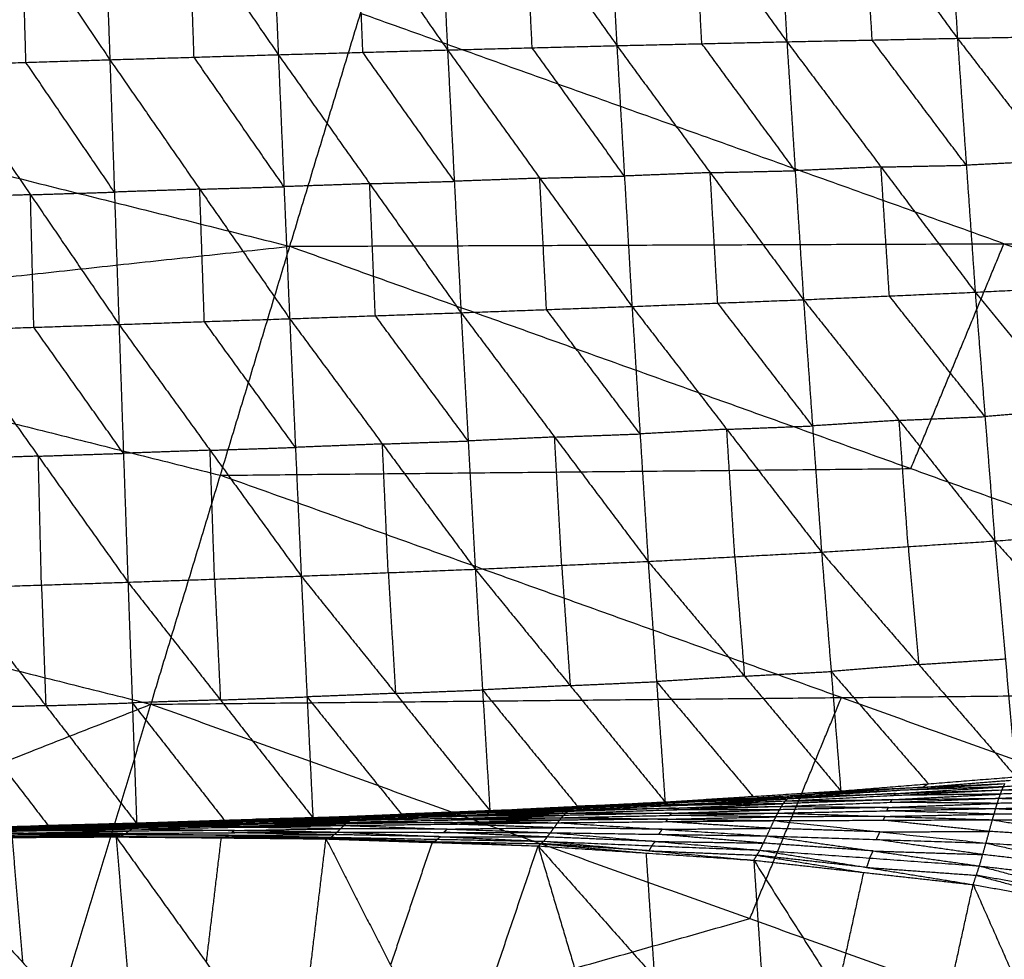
# Model space of a CAD drawing. Header units: millimetres. Extents: x -106 to 110, y -96 to 120.
# Tile 871 of 1020: x 26.15 to 32.75, y 93.37 to 99.66. Entities that reach past the tile are written whole.
import ezdxf

# ---------------------------------------------------------------- set-up
doc = ezdxf.new("R2010")
doc.units = ezdxf.units.MM
doc.header["$MEASUREMENT"] = 0
doc.layers.add('Default', color=7, linetype='Continuous', true_color=0x000000)

msp = doc.modelspace()

# ---------------------------------------------------------------- linework, layer by layer
at = {"layer": 'Default'}
for points in [[(27.9632, 98.1408, 7.9444), (28.4364, 99.7007, 8.5305), (28.9096, 101.2606, 9.1165)], [(28.9096, 101.2606, 9.1165), (33.2211, 99.7179, 9.1165), (37.5326, 98.1752, 9.1165)], [(28.9342, 101.2092, 3.0978), (28.977, 100.3326, 2.9855), (29.0198, 99.4559, 2.8732)], [(28.9342, 101.2092, 3.0978), (29.5442, 100.347, 3.0673), (30.1543, 99.4848, 3.0368)], [(30.0605, 101.2237, 3.2624), (30.1074, 100.3542, 3.1496), (30.1543, 99.4848, 3.0368)], [(30.0605, 101.2237, 3.2624), (30.677, 100.3673, 3.2414), (31.2935, 99.5108, 3.2204)], [(31.1928, 101.2294, 3.4467), (31.2431, 100.3701, 3.3335), (31.2935, 99.5108, 3.2204)], [(31.1928, 101.2294, 3.4467), (31.8145, 100.3817, 3.4362), (32.4362, 99.534, 3.4257)], [(32.3307, 101.2248, 3.6526), (32.3835, 100.3794, 3.5391), (32.4362, 99.534, 3.4257)], [(32.3307, 101.2248, 3.6526), (32.9558, 100.3901, 3.6533), (33.5808, 99.5554, 3.654)], [(26.6956, 101.16, 2.8186), (26.7265, 100.2752, 2.7068), (26.7574, 99.3904, 2.5951)], [(26.6956, 101.16, 2.8186), (27.2908, 100.2921, 2.7726), (27.886, 99.4242, 2.7267)], [(27.8121, 101.1874, 2.9508), (27.8491, 100.3058, 2.8387), (27.886, 99.4242, 2.7267)], [(27.8121, 101.1874, 2.9508), (28.416, 100.3216, 2.912), (29.0198, 99.4559, 2.8732)], [(25.5839, 101.1287, 2.6985), (26.1707, 100.2596, 2.6468), (26.7574, 99.3904, 2.5951)], [(29.587, 99.4704, 2.955), (29.5656, 99.9087, 3.0112), (29.5442, 100.347, 3.0673)], [(30.7239, 99.4978, 3.1286), (30.7004, 99.9325, 3.185), (30.677, 100.3673, 3.2414)], [(31.8649, 99.5224, 3.323), (31.8397, 99.9521, 3.3796), (31.8145, 100.3817, 3.4362)], [(19.3897, 100.2883, 7.9444), (23.6765, 99.2146, 7.9444), (27.9632, 98.1408, 7.9444)], [(27.3217, 99.4073, 2.6609), (27.3063, 99.8497, 2.7167), (27.2908, 100.2921, 2.7726)], [(28.4529, 99.44, 2.7999), (28.4344, 99.8808, 2.8559), (28.416, 100.3216, 2.912)], [(26.195, 99.3726, 2.5353), (26.1828, 99.8161, 2.5911), (26.1707, 100.2596, 2.6468)], [(32.7479, 98.158, 8.5305), (30.5922, 98.9293, 8.5305), (28.4364, 99.7007, 8.5305)], [(32.4362, 99.534, 3.4257), (33.0085, 99.5447, 3.5399), (33.5808, 99.5554, 3.654)], [(29.0198, 99.4559, 2.8732), (29.587, 99.4704, 2.955), (30.1543, 99.4848, 3.0368)], [(30.1543, 99.4848, 3.0368), (30.7239, 99.4978, 3.1286), (31.2935, 99.5108, 3.2204)], [(30.1543, 99.4848, 3.0368), (30.205, 98.6113, 3.0797), (30.2557, 97.7379, 3.1226)], [(30.1543, 99.4848, 3.0368), (30.7796, 98.634, 3.1688), (31.4049, 97.7831, 3.3008)], [(31.3492, 98.647, 3.2606), (31.0365, 99.0724, 3.1946), (30.7239, 99.4978, 3.1286)], [(31.2935, 99.5108, 3.2204), (31.8649, 99.5224, 3.323), (32.4362, 99.534, 3.4257)], [(31.2935, 99.5108, 3.2204), (31.3492, 98.647, 3.2606), (31.4049, 97.7831, 3.3008)], [(31.2935, 99.5108, 3.2204), (31.9244, 98.6721, 3.3598), (32.5552, 97.8333, 3.4993)], [(32.4957, 98.6837, 3.4625), (32.1803, 99.1031, 3.3928), (31.8649, 99.5224, 3.323)], [(32.4362, 99.534, 3.4257), (32.4957, 98.6837, 3.4625), (32.5552, 97.8333, 3.4993)], [(32.4362, 99.534, 3.4257), (33.0704, 98.7127, 3.5728), (33.7046, 97.8913, 3.7198)], [(26.7574, 99.3904, 2.5951), (27.3217, 99.4073, 2.6609), (27.886, 99.4242, 2.7267)], [(27.886, 99.4242, 2.7267), (28.4529, 99.44, 2.7999), (29.0198, 99.4559, 2.8732)], [(27.886, 99.4242, 2.7267), (27.924, 98.54, 2.7729), (27.962, 97.6558, 2.8191)], [(27.886, 99.4242, 2.7267), (28.4982, 98.5601, 2.8448), (29.1104, 97.6959, 2.963)], [(29.0651, 98.5759, 2.9181), (28.759, 99.008, 2.859), (28.4529, 99.44, 2.7999)], [(29.0198, 99.4559, 2.8732), (29.0651, 98.5759, 2.9181), (29.1104, 97.6959, 2.963)], [(29.0198, 99.4559, 2.8732), (29.6377, 98.5969, 2.9979), (30.2557, 97.7379, 3.1226)], [(30.205, 98.6113, 3.0797), (29.896, 99.0408, 3.0174), (29.587, 99.4704, 2.955)], [(25.6326, 99.3549, 2.4756), (26.195, 99.3726, 2.5353), (26.7574, 99.3904, 2.5951)], [(25.6326, 99.3549, 2.4756), (26.2256, 98.4861, 2.5825), (26.8185, 97.6173, 2.6893)], [(26.788, 98.5038, 2.6422), (26.4915, 98.9382, 2.5888), (26.195, 99.3726, 2.5353)], [(26.7574, 99.3904, 2.5951), (26.788, 98.5038, 2.6422), (26.8185, 97.6173, 2.6893)], [(26.7574, 99.3904, 2.5951), (27.3597, 98.5231, 2.7071), (27.962, 97.6558, 2.8191)], [(27.924, 98.54, 2.7729), (27.6229, 98.9737, 2.7169), (27.3217, 99.4073, 2.6609)], [(33.0704, 98.7127, 3.5728), (32.7831, 98.6982, 3.5176), (32.4957, 98.6837, 3.4625)], [(30.7796, 98.634, 3.1688), (30.4923, 98.6227, 3.1243), (30.205, 98.6113, 3.0797)], [(30.7796, 98.634, 3.1688), (31.0644, 98.6405, 3.2147), (31.3492, 98.647, 3.2606)], [(30.8303, 97.7605, 3.2117), (30.8049, 98.1972, 3.1902), (30.7796, 98.634, 3.1688)], [(31.9244, 98.6721, 3.3598), (31.6368, 98.6595, 3.3102), (31.3492, 98.647, 3.2606)], [(31.9244, 98.6721, 3.3598), (32.2101, 98.6779, 3.4112), (32.4957, 98.6837, 3.4625)], [(31.9801, 97.8082, 3.4), (31.9522, 98.2402, 3.3799), (31.9244, 98.6721, 3.3598)], [(28.4982, 98.5601, 2.8448), (28.2111, 98.55, 2.8089), (27.924, 98.54, 2.7729)], [(28.4982, 98.5601, 2.8448), (28.7817, 98.568, 2.8815), (29.0651, 98.5759, 2.9181)], [(28.5362, 97.6759, 2.8911), (28.5172, 98.118, 2.868), (28.4982, 98.5601, 2.8448)], [(29.6377, 98.5969, 2.9979), (29.3514, 98.5864, 2.958), (29.0651, 98.5759, 2.9181)], [(29.6377, 98.5969, 2.9979), (29.9214, 98.6041, 3.0388), (30.205, 98.6113, 3.0797)], [(29.6831, 97.7169, 3.0428), (29.6604, 98.1569, 3.0203), (29.6377, 98.5969, 2.9979)], [(26.2256, 98.4861, 2.5825), (26.5068, 98.495, 2.6123), (26.788, 98.5038, 2.6422)], [(27.3597, 98.5231, 2.7071), (27.0739, 98.5135, 2.6747), (26.788, 98.5038, 2.6422)], [(27.3597, 98.5231, 2.7071), (27.6419, 98.5316, 2.74), (27.924, 98.54, 2.7729)], [(27.3903, 97.6366, 2.7542), (27.375, 98.0798, 2.7307), (27.3597, 98.5231, 2.7071)], [(26.2256, 98.4861, 2.5825), (25.9404, 98.4765, 2.5529), (25.6552, 98.467, 2.5233)], [(26.2482, 97.5982, 2.6302), (26.2369, 98.0421, 2.6063), (26.2256, 98.4861, 2.5825)], [(27.9632, 98.1408, 7.9444), (32.7479, 98.158, 8.5305), (37.5326, 98.1752, 9.1165)], [(18.7644, 97.1447, 6.9532), (23.3638, 97.6427, 7.4488), (27.9632, 98.1408, 7.9444)], [(27.0328, 95.0736, 6.9532), (27.498, 96.6072, 7.4488), (27.9632, 98.1408, 7.9444)], [(27.9632, 98.1408, 7.9444), (32.1241, 96.652, 7.9444), (36.285, 95.1632, 7.9444)], [(32.1241, 96.652, 7.9444), (32.436, 97.405, 8.2375), (32.7479, 98.158, 8.5305)], [(32.7479, 98.158, 8.5305), (34.8284, 97.4136, 8.5305), (36.9088, 96.6692, 8.5305)], [(31.4049, 97.7831, 3.3008), (31.9801, 97.8082, 3.4), (32.5552, 97.8333, 3.4993)], [(32.5552, 97.8333, 3.4993), (33.1299, 97.8623, 3.6096), (33.7046, 97.8913, 3.7198)], [(32.5552, 97.8333, 3.4993), (32.6208, 97.0002, 3.6861), (32.6864, 96.1671, 3.8729)], [(32.5552, 97.8333, 3.4993), (33.1994, 97.0462, 3.7879), (33.8435, 96.2591, 4.0764)], [(30.2557, 97.7379, 3.1226), (30.8303, 97.7605, 3.2117), (31.4049, 97.7831, 3.3008)], [(31.4049, 97.7831, 3.3008), (31.4653, 96.9377, 3.4947), (31.5258, 96.0923, 3.6886)], [(31.4049, 97.7831, 3.3008), (32.0457, 96.9751, 3.5868), (32.6864, 96.1671, 3.8729)], [(32.6208, 97.0002, 3.6861), (32.3004, 97.4042, 3.5431), (31.9801, 97.8082, 3.4)], [(29.1104, 97.6959, 2.963), (29.6831, 97.7169, 3.0428), (30.2557, 97.7379, 3.1226)], [(30.3098, 96.8841, 3.3223), (29.9964, 97.3005, 3.1825), (29.6831, 97.7169, 3.0428)], [(30.2557, 97.7379, 3.1226), (30.3098, 96.8841, 3.3223), (30.3638, 96.0303, 3.5219)], [(30.2557, 97.7379, 3.1226), (30.8907, 96.9151, 3.4056), (31.5258, 96.0923, 3.6886)], [(31.4653, 96.9377, 3.4947), (31.1478, 97.3491, 3.3532), (30.8303, 97.7605, 3.2117)], [(23.3638, 97.6427, 7.4488), (25.4309, 97.1249, 7.4488), (27.498, 96.6072, 7.4488)], [(26.8185, 97.6173, 2.6893), (27.3903, 97.6366, 2.7542), (27.962, 97.6558, 2.8191)], [(28.0008, 96.7939, 3.0262), (27.6955, 97.2152, 2.8902), (27.3903, 97.6366, 2.7542)], [(27.962, 97.6558, 2.8191), (28.5362, 97.6759, 2.8911), (29.1104, 97.6959, 2.963)], [(27.962, 97.6558, 2.8191), (28.0008, 96.7939, 3.0262), (28.0396, 95.932, 3.2334)], [(27.962, 97.6558, 2.8191), (28.5837, 96.8168, 3.0951), (29.2054, 95.9779, 3.3712)], [(29.1579, 96.8369, 3.1671), (28.8471, 97.2564, 3.0291), (28.5362, 97.6759, 2.8911)], [(29.1104, 97.6959, 2.963), (29.1579, 96.8369, 3.1671), (29.2054, 95.9779, 3.3712)], [(29.1104, 97.6959, 2.963), (29.7371, 96.8631, 3.2425), (30.3638, 96.0303, 3.5219)], [(25.6779, 97.5791, 2.571), (26.2482, 97.5982, 2.6302), (26.8185, 97.6173, 2.6893)], [(25.6779, 97.5791, 2.571), (26.2782, 96.7351, 2.8395), (26.8786, 95.8911, 3.1079)], [(26.8486, 96.7542, 2.8986), (26.5484, 97.1762, 2.7644), (26.2482, 97.5982, 2.6302)], [(26.8185, 97.6173, 2.6893), (26.8486, 96.7542, 2.8986), (26.8786, 95.8911, 3.1079)], [(26.8185, 97.6173, 2.6893), (27.4291, 96.7746, 2.9614), (28.0396, 95.932, 3.2334)], [(18.7644, 97.1447, 6.9532), (22.8986, 96.1091, 6.9532), (27.0328, 95.0736, 6.9532)], [(33.1994, 97.0462, 3.7879), (32.9101, 97.0232, 3.737), (32.6208, 97.0002, 3.6861)], [(32.0457, 96.9751, 3.5868), (31.7555, 96.9564, 3.5408), (31.4653, 96.9377, 3.4947)], [(32.0457, 96.9751, 3.5868), (32.3332, 96.9876, 3.6365), (32.6208, 97.0002, 3.6861)], [(32.1061, 96.1297, 3.7808), (32.0759, 96.5524, 3.6838), (32.0457, 96.9751, 3.5868)], [(30.8907, 96.9151, 3.4056), (30.6002, 96.8996, 3.3639), (30.3098, 96.8841, 3.3223)], [(30.8907, 96.9151, 3.4056), (31.178, 96.9264, 3.4502), (31.4653, 96.9377, 3.4947)], [(30.9448, 96.0613, 3.6053), (30.9178, 96.4882, 3.5054), (30.8907, 96.9151, 3.4056)], [(29.7371, 96.8631, 3.2425), (29.4475, 96.85, 3.2048), (29.1579, 96.8369, 3.1671)], [(29.7371, 96.8631, 3.2425), (30.0234, 96.8736, 3.2824), (30.3098, 96.8841, 3.3223)], [(29.7846, 96.0041, 3.4465), (29.7609, 96.4336, 3.3445), (29.7371, 96.8631, 3.2425)], [(27.4291, 96.7746, 2.9614), (27.7149, 96.7843, 2.9938), (28.0008, 96.7939, 3.0262)], [(28.5837, 96.8168, 3.0951), (28.2923, 96.8054, 3.0607), (28.0008, 96.7939, 3.0262)], [(28.5837, 96.8168, 3.0951), (28.8708, 96.8269, 3.1311), (29.1579, 96.8369, 3.1671)], [(28.6225, 95.9549, 3.3023), (28.6031, 96.3859, 3.1987), (28.5837, 96.8168, 3.0951)], [(26.2782, 96.7351, 2.8395), (25.9885, 96.7256, 2.8106), (25.6988, 96.716, 2.7818)], [(26.2782, 96.7351, 2.8395), (26.5634, 96.7447, 2.8691), (26.8486, 96.7542, 2.8986)], [(26.2992, 95.872, 3.0503), (26.2887, 96.3036, 2.9449), (26.2782, 96.7351, 2.8395)], [(27.4291, 96.7746, 2.9614), (27.1388, 96.7644, 2.93), (26.8486, 96.7542, 2.8986)], [(27.4591, 95.9115, 3.1706), (27.4441, 96.3431, 3.066), (27.4291, 96.7746, 2.9614)], [(27.498, 96.6072, 7.4488), (29.8111, 96.6296, 7.6966), (32.1241, 96.652, 7.9444)], [(31.6589, 95.1184, 7.4488), (29.5785, 95.8628, 7.4488), (27.498, 96.6072, 7.4488)], [(32.6864, 96.1671, 3.8729), (33.265, 96.2131, 3.9747), (33.8435, 96.2591, 4.0764)], [(31.5258, 96.0923, 3.6886), (32.1061, 96.1297, 3.7808), (32.6864, 96.1671, 3.8729)], [(32.1061, 96.1297, 3.7808), (32.1415, 95.7348, 3.9493), (32.1768, 95.34, 4.1179)], [(32.6864, 96.1671, 3.8729), (32.7572, 95.3773, 4.21), (32.8279, 94.5876, 4.5471)], [(32.6864, 96.1671, 3.8729), (33.341, 95.4378, 4.2979), (33.9956, 94.7085, 4.7229)], [(30.3638, 96.0303, 3.5219), (30.9448, 96.0613, 3.6053), (31.5258, 96.0923, 3.6886)], [(30.9448, 96.0613, 3.6053), (30.977, 95.6616, 3.7797), (31.0091, 95.2618, 3.9542)], [(31.5258, 96.0923, 3.6886), (31.5901, 95.2928, 4.0376), (31.6545, 94.4933, 4.3865)], [(31.5258, 96.0923, 3.6886), (32.1768, 95.34, 4.1179), (32.8279, 94.5876, 4.5471)], [(29.2054, 95.9779, 3.3712), (29.7846, 96.0041, 3.4465), (30.3638, 96.0303, 3.5219)], [(29.7846, 96.0041, 3.4465), (29.8129, 95.6014, 3.6258), (29.8413, 95.1987, 3.8051)], [(30.3638, 96.0303, 3.5219), (30.4205, 95.2249, 3.8805), (30.4772, 94.4195, 4.239)], [(30.3638, 96.0303, 3.5219), (31.0091, 95.2618, 3.9542), (31.6545, 94.4933, 4.3865)], [(26.8786, 95.8911, 3.1079), (27.4591, 95.9115, 3.1706), (28.0396, 95.932, 3.2334)], [(28.0396, 95.932, 3.2334), (28.6225, 95.9549, 3.3023), (29.2054, 95.9779, 3.3712)], [(28.0396, 95.932, 3.2334), (28.0786, 95.1229, 3.6052), (28.1177, 94.3139, 3.977)], [(28.0396, 95.932, 3.2334), (28.6715, 95.1465, 3.6685), (29.3033, 94.3611, 4.1036)], [(28.6225, 95.9549, 3.3023), (28.647, 95.5507, 3.4854), (28.6715, 95.1465, 3.6685)], [(29.2054, 95.9779, 3.3712), (29.2544, 95.1695, 3.7374), (29.3033, 94.3611, 4.1036)], [(29.2054, 95.9779, 3.3712), (29.8413, 95.1987, 3.8051), (30.4772, 94.4195, 4.239)], [(25.7198, 95.8529, 2.9926), (26.2992, 95.872, 3.0503), (26.8786, 95.8911, 3.1079)], [(25.7198, 95.8529, 2.9926), (26.3283, 95.0639, 3.4263), (26.9369, 94.2749, 3.8601)], [(26.2992, 95.872, 3.0503), (26.3138, 95.4679, 3.2383), (26.3283, 95.0639, 3.4263)], [(26.8786, 95.8911, 3.1079), (26.9078, 95.083, 3.484), (26.9369, 94.2749, 3.8601)], [(26.8786, 95.8911, 3.1079), (27.4981, 95.1025, 3.5425), (28.1177, 94.3139, 3.977)], [(27.4591, 95.9115, 3.1706), (27.4786, 95.507, 3.3566), (27.4981, 95.1025, 3.5425)], [(32.1768, 95.34, 4.1179), (31.8835, 95.3164, 4.0777), (31.5901, 95.2928, 4.0376)], [(32.1768, 95.34, 4.1179), (32.467, 95.3587, 4.1639), (32.7572, 95.3773, 4.21)], [(31.0091, 95.2618, 3.9542), (30.7148, 95.2434, 3.9173), (30.4205, 95.2249, 3.8805)], [(31.0091, 95.2618, 3.9542), (31.2996, 95.2773, 3.9959), (31.5901, 95.2928, 4.0376)], [(31.5901, 95.2928, 4.0376), (31.9157, 94.9166, 4.2522), (32.2412, 94.5405, 4.4668)], [(29.8413, 95.1987, 3.8051), (29.5478, 95.1841, 3.7712), (29.2544, 95.1695, 3.7374)], [(29.8413, 95.1987, 3.8051), (30.1309, 95.2118, 3.8428), (30.4205, 95.2249, 3.8805)], [(30.4205, 95.2249, 3.8805), (30.7432, 94.8406, 4.0966), (31.0658, 94.4564, 4.3128)], [(27.0328, 95.0736, 6.9532), (31.6589, 95.1184, 7.4488), (36.285, 95.1632, 7.9444)], [(28.6715, 95.1465, 3.6685), (28.375, 95.1347, 3.6368), (28.0786, 95.1229, 3.6052)], [(28.6715, 95.1465, 3.6685), (28.9629, 95.158, 3.7029), (29.2544, 95.1695, 3.7374)], [(29.2544, 95.1695, 3.7374), (29.5723, 94.7799, 3.9543), (29.8903, 94.3903, 4.1713)], [(17.616, 91.3712, 5.5886), (22.3244, 93.2224, 6.2709), (27.0328, 95.0736, 6.9532)], [(25.324, 89.4404, 5.5886), (26.1784, 92.257, 6.2709), (27.0328, 95.0736, 6.9532)], [(26.3283, 95.0639, 3.4263), (26.0336, 95.0553, 3.399), (25.7388, 95.0466, 3.3717)], [(26.3283, 95.0639, 3.4263), (26.6181, 95.0734, 3.4552), (26.9078, 95.083, 3.484)], [(27.4981, 95.1025, 3.5425), (27.203, 95.0927, 3.5132), (26.9078, 95.083, 3.484)], [(26.9078, 95.083, 3.484), (27.2175, 94.6887, 3.7013), (27.5273, 94.2944, 3.9186)], [(27.0328, 95.0736, 6.9532), (31.0456, 93.6378, 6.9532), (35.0584, 92.202, 6.9532)], [(27.4981, 95.1025, 3.5425), (27.7884, 95.1127, 3.5738), (28.0786, 95.1229, 3.6052)], [(28.0786, 95.1229, 3.6052), (28.3946, 94.7302, 3.8228), (28.7105, 94.3375, 4.0403)], [(31.0456, 93.6378, 6.9532), (31.3522, 94.3781, 7.201), (31.6589, 95.1184, 7.4488)], [(31.6589, 95.1184, 7.4488), (33.6653, 94.4005, 7.4488), (35.6717, 93.6826, 7.4488)], [(25.7388, 95.0466, 3.3717), (26.0431, 94.6521, 3.5886), (26.3474, 94.2576, 3.8055)], [(31.308, 94.4511, 4.2486), (32.031, 94.4964, 4.3117), (32.7541, 94.5418, 4.3748)], [(31.6545, 94.4933, 4.3865), (32.2412, 94.5405, 4.4668), (32.8279, 94.5876, 4.5471)], [(31.6545, 94.4933, 4.3865), (32.2043, 94.5175, 4.3807), (32.7541, 94.5418, 4.3748)], [(32.2043, 94.5175, 4.3807), (32.4976, 94.5411, 4.4208), (32.791, 94.5647, 4.461)], [(32.2412, 94.5405, 4.4668), (32.2227, 94.529, 4.4237), (32.2043, 94.5175, 4.3807)], [(32.7344, 94.4998, 4.2999), (33.4656, 94.5454, 4.3452), (34.1967, 94.591, 4.3905)], [(32.7344, 94.4998, 4.2999), (32.7442, 94.5208, 4.3373), (32.7541, 94.5418, 4.3748)], [(33.4754, 94.5664, 4.3826), (33.1098, 94.5436, 4.36), (32.7442, 94.5208, 4.3373)], [(30.4772, 94.4195, 4.239), (31.0658, 94.4564, 4.3128), (31.6545, 94.4933, 4.3865)], [(30.8926, 94.4353, 4.2438), (31.1869, 94.4537, 4.2807), (31.4812, 94.4722, 4.3176)], [(31.2826, 94.4257, 4.1995), (32.0085, 94.4628, 4.2497), (32.7344, 94.4998, 4.2999)], [(32.0212, 94.4754, 4.2742), (31.6583, 94.4569, 4.2491), (31.2953, 94.4384, 4.224)], [(31.308, 94.4511, 4.2486), (32.0212, 94.4754, 4.2742), (32.7344, 94.4998, 4.2999)], [(31.308, 94.4511, 4.2486), (31.4812, 94.4722, 4.3176), (31.6545, 94.4933, 4.3865)], [(32.2043, 94.5175, 4.3807), (31.8427, 94.4949, 4.3491), (31.4812, 94.4722, 4.3176)], [(31.4812, 94.4722, 4.3176), (31.7561, 94.4843, 4.3146), (32.031, 94.4964, 4.3117)], [(31.9983, 94.4348, 4.2192), (32.3613, 94.4533, 4.2443), (32.7243, 94.4718, 4.2694)], [(32.0085, 94.4628, 4.2497), (32.0149, 94.4691, 4.262), (32.0212, 94.4754, 4.2742)], [(32.7243, 94.4718, 4.2694), (32.3664, 94.4673, 4.2595), (32.0085, 94.4628, 4.2497)], [(32.0212, 94.4754, 4.2742), (32.3827, 94.4981, 4.3058), (32.7442, 94.5208, 4.3373)], [(32.7442, 94.5208, 4.3373), (32.3876, 94.5086, 4.3245), (32.031, 94.4964, 4.3117)], [(32.7141, 94.4438, 4.2388), (33.4504, 94.4743, 4.2706), (34.1866, 94.5048, 4.3024)], [(32.7141, 94.4438, 4.2388), (32.7243, 94.4718, 4.2694), (32.7344, 94.4998, 4.2999)], [(33.4605, 94.5023, 4.3012), (33.0924, 94.4871, 4.2853), (32.7243, 94.4718, 4.2694)], [(32.7344, 94.4998, 4.2999), (33.4605, 94.5023, 4.3012), (34.1866, 94.5048, 4.3024)], [(29.3033, 94.3611, 4.1036), (29.8903, 94.3903, 4.1713), (30.4772, 94.4195, 4.239)], [(29.8377, 94.3662, 4.0888), (30.5601, 94.396, 4.1441), (31.2826, 94.4257, 4.1995)], [(30.5741, 94.4032, 4.1597), (30.2129, 94.3883, 4.1321), (29.8517, 94.3734, 4.1044)], [(29.8657, 94.3807, 4.12), (30.5869, 94.4159, 4.1843), (31.308, 94.4511, 4.2486)], [(29.8657, 94.3807, 4.12), (30.5741, 94.4032, 4.1597), (31.2826, 94.4257, 4.1995)], [(29.8657, 94.3807, 4.12), (30.1715, 94.4001, 4.1795), (30.4772, 94.4195, 4.239)], [(30.8926, 94.4353, 4.2438), (30.532, 94.4177, 4.2117), (30.1715, 94.4001, 4.1795)], [(30.1715, 94.4001, 4.1795), (30.3792, 94.408, 4.1819), (30.5869, 94.4159, 4.1843)], [(30.4772, 94.4195, 4.239), (30.8926, 94.4353, 4.2438), (31.308, 94.4511, 4.2486)], [(30.5475, 94.378, 4.1236), (30.9088, 94.3929, 4.1512), (31.27, 94.4078, 4.1789)], [(31.27, 94.4078, 4.1789), (30.9151, 94.4019, 4.1615), (30.5601, 94.396, 4.1441)], [(30.5601, 94.396, 4.1441), (30.5671, 94.3996, 4.1519), (30.5741, 94.4032, 4.1597)], [(30.5741, 94.4032, 4.1597), (30.9347, 94.4208, 4.1919), (31.2953, 94.4384, 4.224)], [(31.2953, 94.4384, 4.224), (30.9411, 94.4271, 4.2042), (30.5869, 94.4159, 4.1843)], [(31.0658, 94.4564, 4.3128), (30.9792, 94.4458, 4.2783), (30.8926, 94.4353, 4.2438)], [(31.2574, 94.3898, 4.1584), (31.9857, 94.4168, 4.1986), (32.7141, 94.4438, 4.2388)], [(31.2574, 94.3898, 4.1584), (31.27, 94.4078, 4.1789), (31.2826, 94.4257, 4.1995)], [(31.9983, 94.4348, 4.2192), (31.6342, 94.4213, 4.199), (31.27, 94.4078, 4.1789)], [(31.2826, 94.4257, 4.1995), (31.2953, 94.4384, 4.224), (31.308, 94.4511, 4.2486)], [(31.2826, 94.4257, 4.1995), (31.9983, 94.4348, 4.2192), (32.7141, 94.4438, 4.2388)], [(31.975, 94.3827, 4.177), (32.3392, 94.3962, 4.1971), (32.7034, 94.4096, 4.2172)], [(31.9857, 94.4168, 4.1986), (31.992, 94.4258, 4.2089), (31.9983, 94.4348, 4.2192)], [(32.7034, 94.4096, 4.2172), (32.3446, 94.4132, 4.2079), (31.9857, 94.4168, 4.1986)], [(32.6927, 94.3755, 4.1956), (32.7034, 94.4096, 4.2172), (32.7141, 94.4438, 4.2388)], [(32.6927, 94.3755, 4.1956), (33.4332, 94.389, 4.2176), (34.1736, 94.4025, 4.2396)], [(33.4439, 94.4231, 4.2392), (33.0736, 94.4164, 4.2282), (32.7034, 94.4096, 4.2172)], [(32.7141, 94.4438, 4.2388), (33.4439, 94.4231, 4.2392), (34.1736, 94.4025, 4.2396)], [(28.1177, 94.3139, 3.977), (28.7105, 94.3375, 4.0403), (29.3033, 94.3611, 4.1036)], [(28.2733, 94.3195, 3.9833), (28.5697, 94.3313, 4.015), (28.8661, 94.3431, 4.0466)], [(28.3755, 94.3035, 3.9516), (29.093, 94.3236, 4.0066), (29.8106, 94.3437, 4.0615)], [(28.4017, 94.3173, 3.9698), (29.1197, 94.3418, 4.0293), (29.8377, 94.3662, 4.0888)], [(28.4017, 94.3173, 3.9698), (29.1061, 94.3305, 4.0157), (29.8106, 94.3437, 4.0615)], [(29.1333, 94.3456, 4.0392), (28.7743, 94.3334, 4.0095), (28.4153, 94.3212, 3.9797)], [(28.429, 94.3251, 3.9896), (29.1473, 94.3529, 4.0548), (29.8657, 94.3807, 4.12)], [(28.429, 94.3251, 3.9896), (29.1333, 94.3456, 4.0392), (29.8377, 94.3662, 4.0888)], [(28.429, 94.3251, 3.9896), (28.8661, 94.3431, 4.0466), (29.3033, 94.3611, 4.1036)], [(28.8661, 94.3431, 4.0466), (28.7883, 94.3403, 4.0434), (28.7105, 94.3375, 4.0403)], [(29.5845, 94.3709, 4.1118), (29.2253, 94.357, 4.0792), (28.8661, 94.3431, 4.0466)], [(28.8661, 94.3431, 4.0466), (29.0067, 94.348, 4.0507), (29.1473, 94.3529, 4.0548)], [(29.1061, 94.3305, 4.0157), (29.4651, 94.3427, 4.0454), (29.8241, 94.3549, 4.0751)], [(29.8241, 94.3549, 4.0751), (29.4719, 94.3483, 4.0522), (29.1197, 94.3418, 4.0293)], [(29.1197, 94.3418, 4.0293), (29.1265, 94.3437, 4.0342), (29.1333, 94.3456, 4.0392)], [(29.1333, 94.3456, 4.0392), (29.4925, 94.3595, 4.0718), (29.8517, 94.3734, 4.1044)], [(29.8517, 94.3734, 4.1044), (29.4995, 94.3632, 4.0796), (29.1473, 94.3529, 4.0548)], [(29.3033, 94.3611, 4.1036), (29.5845, 94.3709, 4.1118), (29.8657, 94.3807, 4.12)], [(29.5845, 94.3709, 4.1118), (29.878, 94.3855, 4.1457), (30.1715, 94.4001, 4.1795)], [(29.7839, 94.3139, 4.0423), (30.5079, 94.3292, 4.0858), (31.232, 94.3446, 4.1293)], [(29.7839, 94.3139, 4.0423), (29.7972, 94.3288, 4.0519), (29.8106, 94.3437, 4.0615)], [(30.5213, 94.3441, 4.0954), (30.1593, 94.3365, 4.0737), (29.7972, 94.3288, 4.0519)], [(29.8106, 94.3437, 4.0615), (30.534, 94.3668, 4.1099), (31.2574, 94.3898, 4.1584)], [(29.8106, 94.3437, 4.0615), (29.8241, 94.3549, 4.0751), (29.8377, 94.3662, 4.0888)], [(29.8106, 94.3437, 4.0615), (30.5213, 94.3441, 4.0954), (31.232, 94.3446, 4.1293)], [(30.5475, 94.378, 4.1236), (30.1858, 94.3665, 4.0994), (29.8241, 94.3549, 4.0751)], [(29.8377, 94.3662, 4.0888), (30.5475, 94.378, 4.1236), (31.2574, 94.3898, 4.1584)], [(29.8377, 94.3662, 4.0888), (29.8517, 94.3734, 4.1044), (29.8657, 94.3807, 4.12)], [(30.1715, 94.4001, 4.1795), (30.0309, 94.3952, 4.1754), (29.8903, 94.3903, 4.1713)], [(30.5079, 94.3292, 4.0858), (30.5146, 94.3367, 4.0906), (30.5213, 94.3441, 4.0954)], [(30.5213, 94.3441, 4.0954), (30.883, 94.3557, 4.1196), (31.2447, 94.3672, 4.1438)], [(30.534, 94.3668, 4.1099), (30.5408, 94.3724, 4.1168), (30.5475, 94.378, 4.1236)], [(31.2447, 94.3672, 4.1438), (30.8893, 94.367, 4.1269), (30.534, 94.3668, 4.1099)], [(31.2069, 94.294, 4.1101), (31.2195, 94.3193, 4.1197), (31.232, 94.3446, 4.1293)], [(31.232, 94.3446, 4.1293), (31.2447, 94.3672, 4.1438), (31.2574, 94.3898, 4.1584)], [(31.232, 94.3446, 4.1293), (31.9623, 94.36, 4.1625), (32.6927, 94.3755, 4.1956)], [(31.232, 94.3446, 4.1293), (31.9514, 94.3222, 4.1482), (32.6708, 94.2999, 4.1672)], [(31.975, 94.3827, 4.177), (31.6098, 94.3749, 4.1604), (31.2447, 94.3672, 4.1438)], [(31.2574, 94.3898, 4.1584), (31.975, 94.3827, 4.177), (32.6927, 94.3755, 4.1956)], [(31.9514, 94.3222, 4.1482), (32.3166, 94.33, 4.1648), (32.6817, 94.3377, 4.1814)], [(31.9623, 94.36, 4.1625), (31.9687, 94.3713, 4.1697), (31.975, 94.3827, 4.177)], [(32.6817, 94.3377, 4.1814), (32.322, 94.3489, 4.1719), (31.9623, 94.36, 4.1625)], [(32.6708, 94.2999, 4.1672), (32.6817, 94.3377, 4.1814), (32.6927, 94.3755, 4.1956)], [(33.4256, 94.3328, 4.1968), (33.0537, 94.3352, 4.1891), (32.6817, 94.3377, 4.1814)], [(32.6927, 94.3755, 4.1956), (33.4256, 94.3328, 4.1968), (34.1586, 94.29, 4.1979)], [(25.5488, 94.2374, 3.722), (26.2604, 94.2565, 3.7842), (26.972, 94.2756, 3.8463)], [(25.5692, 94.239, 3.7318), (26.2827, 94.2593, 3.7956), (26.9962, 94.2795, 3.8594)], [(25.5692, 94.239, 3.7318), (26.2706, 94.2573, 3.789), (26.972, 94.2756, 3.8463)], [(25.7578, 94.2404, 3.7509), (26.377, 94.2599, 3.8051), (26.9962, 94.2795, 3.8594)], [(25.7578, 94.2404, 3.7509), (26.3474, 94.2576, 3.8055), (26.9369, 94.2749, 3.8601)], [(26.2488, 94.2523, 3.7778), (26.6046, 94.2618, 3.8088), (26.9604, 94.2714, 3.8399)], [(26.9604, 94.2714, 3.8399), (26.6104, 94.264, 3.812), (26.2604, 94.2565, 3.7842)], [(26.2706, 94.2573, 3.789), (26.6273, 94.2674, 3.8209), (26.9841, 94.2775, 3.8528)], [(26.9841, 94.2775, 3.8528), (26.6334, 94.2684, 3.8242), (26.2827, 94.2593, 3.7956)], [(26.377, 94.2599, 3.8051), (26.6718, 94.2685, 3.8324), (26.9666, 94.2772, 3.8597)], [(26.9264, 94.2541, 3.8243), (27.6382, 94.269, 3.8815), (28.3501, 94.2839, 3.9386)], [(26.9369, 94.2749, 3.8601), (27.6829, 94.3, 3.9248), (28.429, 94.3251, 3.9896)], [(26.9369, 94.2749, 3.8601), (27.5273, 94.2944, 3.9186), (28.1177, 94.3139, 3.977)], [(26.9369, 94.2749, 3.8601), (26.9666, 94.2772, 3.8597), (26.9962, 94.2795, 3.8594)], [(27.6494, 94.2755, 3.8861), (27.2935, 94.2681, 3.8575), (26.9376, 94.2606, 3.8289)], [(26.9488, 94.2671, 3.8335), (27.6622, 94.2853, 3.8926), (28.3755, 94.3035, 3.9516)], [(26.9488, 94.2671, 3.8335), (27.6494, 94.2755, 3.8861), (28.3501, 94.2839, 3.9386)], [(26.9488, 94.2671, 3.8335), (26.9604, 94.2714, 3.8399), (26.972, 94.2756, 3.8463)], [(27.6737, 94.2896, 3.8989), (27.3171, 94.2805, 3.8694), (26.9604, 94.2714, 3.8399)], [(26.9666, 94.2772, 3.8597), (27.3396, 94.2897, 3.8921), (27.7126, 94.3023, 3.9245)], [(27.6829, 94.3, 3.9248), (27.3248, 94.2886, 3.8923), (26.9666, 94.2772, 3.8597)], [(26.972, 94.2756, 3.8463), (27.6868, 94.2965, 3.908), (28.4017, 94.3173, 3.9698)], [(26.972, 94.2756, 3.8463), (27.6737, 94.2896, 3.8989), (28.3755, 94.3035, 3.9516)], [(26.972, 94.2756, 3.8463), (26.9841, 94.2775, 3.8528), (26.9962, 94.2795, 3.8594)], [(27.6989, 94.2984, 3.9146), (27.3415, 94.288, 3.8837), (26.9841, 94.2775, 3.8528)], [(26.9962, 94.2795, 3.8594), (27.7126, 94.3023, 3.9245), (28.429, 94.3251, 3.9896)], [(26.9962, 94.2795, 3.8594), (27.6989, 94.2984, 3.9146), (28.4017, 94.3173, 3.9698)], [(27.5273, 94.2944, 3.9186), (27.6051, 94.2972, 3.9217), (27.6829, 94.3, 3.9248)], [(27.626, 94.2578, 3.8771), (27.9819, 94.2652, 3.9057), (28.3378, 94.2727, 3.9342)], [(27.6382, 94.269, 3.8815), (27.6438, 94.2723, 3.8838), (27.6494, 94.2755, 3.8861)], [(28.3378, 94.2727, 3.9342), (27.988, 94.2708, 3.9079), (27.6382, 94.269, 3.8815)], [(27.6494, 94.2755, 3.8861), (28.0061, 94.2846, 3.9156), (28.3628, 94.2937, 3.9451)], [(28.3628, 94.2937, 3.9451), (28.0125, 94.2895, 3.9188), (27.6622, 94.2853, 3.8926)], [(27.6622, 94.2853, 3.8926), (27.6679, 94.2874, 3.8958), (27.6737, 94.2896, 3.8989)], [(27.6737, 94.2896, 3.8989), (28.0312, 94.3, 3.9298), (28.3886, 94.3104, 3.9607)], [(27.6829, 94.3, 3.9248), (27.9781, 94.3097, 3.9541), (28.2733, 94.3195, 3.9833)], [(28.3886, 94.3104, 3.9607), (28.0377, 94.3034, 3.9344), (27.6868, 94.2965, 3.908)], [(27.6868, 94.2965, 3.908), (27.6929, 94.2974, 3.9113), (27.6989, 94.2984, 3.9146)], [(27.6989, 94.2984, 3.9146), (28.0571, 94.3098, 3.9472), (28.4153, 94.3212, 3.9797)], [(28.4153, 94.3212, 3.9797), (28.0639, 94.3117, 3.9521), (27.7126, 94.3023, 3.9245)], [(28.1177, 94.3139, 3.977), (28.2733, 94.3195, 3.9833), (28.429, 94.3251, 3.9896)], [(28.3256, 94.2615, 3.9298), (28.3378, 94.2727, 3.9342), (28.3501, 94.2839, 3.9386)], [(28.3256, 94.2615, 3.9298), (29.0418, 94.2709, 3.9796), (29.758, 94.2803, 4.0293)], [(29.054, 94.2821, 3.984), (28.6959, 94.2774, 3.9591), (28.3378, 94.2727, 3.9342)], [(28.3501, 94.2839, 3.9386), (29.067, 94.2989, 3.9905), (29.7839, 94.3139, 4.0423)], [(28.3501, 94.2839, 3.9386), (28.3628, 94.2937, 3.9451), (28.3755, 94.3035, 3.9516)], [(28.3501, 94.2839, 3.9386), (29.054, 94.2821, 3.984), (29.758, 94.2803, 4.0293)], [(29.0797, 94.3087, 3.9969), (28.7212, 94.3012, 3.971), (28.3628, 94.2937, 3.9451)], [(28.3755, 94.3035, 3.9516), (28.3886, 94.3104, 3.9607), (28.4017, 94.3173, 3.9698)], [(28.3755, 94.3035, 3.9516), (29.0797, 94.3087, 3.9969), (29.7839, 94.3139, 4.0423)], [(29.1061, 94.3305, 4.0157), (28.7473, 94.3205, 3.9882), (28.3886, 94.3104, 3.9607)], [(28.4017, 94.3173, 3.9698), (28.4153, 94.3212, 3.9797), (28.429, 94.3251, 3.9896)], [(29.0418, 94.2709, 3.9796), (29.0479, 94.2765, 3.9818), (29.054, 94.2821, 3.984)], [(29.7339, 94.2468, 4.0239), (29.3878, 94.2589, 4.0017), (29.0418, 94.2709, 3.9796)], [(29.054, 94.2821, 3.984), (29.4125, 94.2896, 4.0099), (29.771, 94.2971, 4.0358)], [(29.067, 94.2989, 3.9905), (29.0733, 94.3038, 3.9937), (29.0797, 94.3087, 3.9969)], [(29.771, 94.2971, 4.0358), (29.419, 94.298, 4.0131), (29.067, 94.2989, 3.9905)], [(29.0797, 94.3087, 3.9969), (29.4385, 94.3187, 4.0244), (29.7972, 94.3288, 4.0519)], [(29.093, 94.3236, 4.0066), (29.0996, 94.327, 4.0111), (29.1061, 94.3305, 4.0157)], [(29.7972, 94.3288, 4.0519), (29.4451, 94.3262, 4.0292), (29.093, 94.3236, 4.0066)], [(29.7097, 94.2134, 4.0184), (29.7339, 94.2468, 4.0239), (29.758, 94.2803, 4.0293)], [(29.758, 94.2803, 4.0293), (29.771, 94.2971, 4.0358), (29.7839, 94.3139, 4.0423)], [(29.758, 94.2803, 4.0293), (30.4825, 94.2872, 4.0697), (31.2069, 94.294, 4.1101)], [(29.758, 94.2803, 4.0293), (30.4585, 94.2358, 4.0625), (31.159, 94.1914, 4.0957)], [(30.4954, 94.304, 4.0762), (30.1332, 94.3005, 4.056), (29.771, 94.2971, 4.0358)], [(29.7839, 94.3139, 4.0423), (30.4954, 94.304, 4.0762), (31.2069, 94.294, 4.1101)], [(30.4825, 94.2872, 4.0697), (30.4889, 94.2956, 4.0729), (30.4954, 94.304, 4.0762)], [(31.183, 94.2427, 4.1029), (30.8327, 94.2649, 4.0863), (30.4825, 94.2872, 4.0697)], [(30.4954, 94.304, 4.0762), (30.8574, 94.3116, 4.098), (31.2195, 94.3193, 4.1197)], [(31.2195, 94.3193, 4.1197), (30.8637, 94.3243, 4.1028), (30.5079, 94.3292, 4.0858)], [(31.159, 94.1914, 4.0957), (31.183, 94.2427, 4.1029), (31.2069, 94.294, 4.1101)], [(31.2069, 94.294, 4.1101), (31.9389, 94.297, 4.1386), (32.6708, 94.2999, 4.1672)], [(31.2069, 94.294, 4.1101), (31.9173, 94.2188, 4.1288), (32.6276, 94.1436, 4.1474)], [(31.9514, 94.3222, 4.1482), (31.5854, 94.3208, 4.134), (31.2195, 94.3193, 4.1197)], [(31.9389, 94.297, 4.1386), (31.9451, 94.3096, 4.1434), (31.9514, 94.3222, 4.1482)], [(32.6492, 94.2218, 4.1573), (32.294, 94.2594, 4.148), (31.9389, 94.297, 4.1386)], [(32.6276, 94.1436, 4.1474), (32.6492, 94.2218, 4.1573), (32.6708, 94.2999, 4.1672)], [(32.6708, 94.2999, 4.1672), (33.3979, 94.177, 4.1679), (34.125, 94.0541, 4.1687)], [(32.6708, 94.2999, 4.1672), (33.4147, 94.295, 4.1825), (34.1586, 94.29, 4.1979)], [(25.4596, 94.1917, 3.6972), (26.1624, 94.2004, 3.7548), (26.8651, 94.209, 3.8124)], [(26.1789, 94.2108, 3.7566), (25.8276, 94.2065, 3.7278), (25.4762, 94.2022, 3.699)], [(25.4928, 94.2126, 3.7008), (26.1988, 94.2256, 3.7594), (26.9049, 94.2387, 3.8181)], [(25.4928, 94.2126, 3.7008), (26.1789, 94.2108, 3.7566), (26.8651, 94.209, 3.8124)], [(26.2078, 94.231, 3.7617), (25.8548, 94.2245, 3.7324), (25.5017, 94.2179, 3.7031)], [(25.5107, 94.2233, 3.7053), (26.2186, 94.2387, 3.7648), (26.9264, 94.2541, 3.8243)], [(25.5107, 94.2233, 3.7053), (26.2078, 94.231, 3.7617), (26.9049, 94.2387, 3.8181)], [(26.2279, 94.2431, 3.7683), (25.874, 94.2354, 3.7386), (25.5201, 94.2277, 3.7088)], [(25.5294, 94.2322, 3.7123), (26.2391, 94.2496, 3.7729), (26.9488, 94.2671, 3.8335)], [(25.5294, 94.2322, 3.7123), (26.2279, 94.2431, 3.7683), (26.9264, 94.2541, 3.8243)], [(26.2488, 94.2523, 3.7778), (25.894, 94.2435, 3.7475), (25.5391, 94.2348, 3.7172)], [(25.5488, 94.2374, 3.722), (26.2488, 94.2523, 3.7778), (26.9488, 94.2671, 3.8335)], [(26.2706, 94.2573, 3.789), (25.9148, 94.2478, 3.758), (25.559, 94.2382, 3.7269)], [(26.377, 94.2599, 3.8051), (26.0202, 94.2498, 3.7732), (25.6635, 94.2397, 3.7413)], [(25.6635, 94.2397, 3.7413), (25.9731, 94.2495, 3.7685), (26.2827, 94.2593, 3.7956)], [(26.1624, 94.2004, 3.7548), (26.1706, 94.2056, 3.7557), (26.1789, 94.2108, 3.7566)], [(26.1789, 94.2108, 3.7566), (26.532, 94.2173, 3.7859), (26.885, 94.2238, 3.8152)], [(26.1988, 94.2256, 3.7594), (26.2033, 94.2283, 3.7606), (26.2078, 94.231, 3.7617)], [(26.885, 94.2238, 3.8152), (26.5419, 94.2247, 3.7873), (26.1988, 94.2256, 3.7594)], [(26.2078, 94.231, 3.7617), (26.5617, 94.2387, 3.7915), (26.9157, 94.2464, 3.8212)], [(26.9157, 94.2464, 3.8212), (26.5671, 94.2425, 3.793), (26.2186, 94.2387, 3.7648)], [(26.2186, 94.2387, 3.7648), (26.2233, 94.2409, 3.7666), (26.2279, 94.2431, 3.7683)], [(26.2279, 94.2431, 3.7683), (26.5828, 94.2519, 3.7986), (26.9376, 94.2606, 3.8289)], [(26.9376, 94.2606, 3.8289), (26.5884, 94.2551, 3.8009), (26.2391, 94.2496, 3.7729)], [(26.2391, 94.2496, 3.7729), (26.244, 94.251, 3.7753), (26.2488, 94.2523, 3.7778)], [(26.2604, 94.2565, 3.7842), (26.2655, 94.2569, 3.7866), (26.2706, 94.2573, 3.789)], [(26.3474, 94.2576, 3.8055), (26.3622, 94.2588, 3.8053), (26.377, 94.2599, 3.8051)], [(26.8292, 94.1873, 3.8193), (26.8471, 94.1981, 3.8158), (26.8651, 94.209, 3.8124)], [(26.8651, 94.209, 3.8124), (26.885, 94.2238, 3.8152), (26.9049, 94.2387, 3.8181)], [(26.8651, 94.209, 3.8124), (27.5728, 94.2133, 3.867), (28.2805, 94.2176, 3.9217)], [(26.8651, 94.209, 3.8124), (27.5524, 94.1959, 3.8723), (28.2396, 94.1829, 3.9323)], [(27.5927, 94.2281, 3.8699), (27.2388, 94.226, 3.8426), (26.885, 94.2238, 3.8152)], [(26.9049, 94.2387, 3.8181), (27.6153, 94.2501, 3.874), (28.3256, 94.2615, 3.9298)], [(26.9049, 94.2387, 3.8181), (26.9157, 94.2464, 3.8212), (26.9264, 94.2541, 3.8243)], [(26.9049, 94.2387, 3.8181), (27.5927, 94.2281, 3.8699), (28.2805, 94.2176, 3.9217)], [(27.626, 94.2578, 3.8771), (27.2709, 94.2521, 3.8491), (26.9157, 94.2464, 3.8212)], [(26.9264, 94.2541, 3.8243), (26.9376, 94.2606, 3.8289), (26.9488, 94.2671, 3.8335)], [(26.9264, 94.2541, 3.8243), (27.626, 94.2578, 3.8771), (28.3256, 94.2615, 3.9298)], [(27.5728, 94.2133, 3.867), (27.5827, 94.2207, 3.8685), (27.5927, 94.2281, 3.8699)], [(28.2601, 94.2002, 3.927), (27.9164, 94.2067, 3.897), (27.5728, 94.2133, 3.867)], [(27.5927, 94.2281, 3.8699), (27.9479, 94.2338, 3.8979), (28.303, 94.2395, 3.9258)], [(27.6153, 94.2501, 3.874), (27.6207, 94.2539, 3.8755), (27.626, 94.2578, 3.8771)], [(28.303, 94.2395, 3.9258), (27.9592, 94.2448, 3.8999), (27.6153, 94.2501, 3.874)], [(28.2396, 94.1829, 3.9323), (28.2601, 94.2002, 3.927), (28.2805, 94.2176, 3.9217)], [(28.2805, 94.2176, 3.9217), (28.303, 94.2395, 3.9258), (28.3256, 94.2615, 3.9298)], [(28.2805, 94.2176, 3.9217), (28.9728, 94.1866, 3.9791), (29.6651, 94.1556, 4.0365)], [(28.2805, 94.2176, 3.9217), (28.9951, 94.2155, 3.9701), (29.7097, 94.2134, 4.0184)], [(29.0177, 94.2374, 3.9741), (28.6604, 94.2385, 3.95), (28.303, 94.2395, 3.9258)], [(28.3256, 94.2615, 3.9298), (29.0177, 94.2374, 3.9741), (29.7097, 94.2134, 4.0184)], [(28.9951, 94.2155, 3.9701), (29.0064, 94.2264, 3.9721), (29.0177, 94.2374, 3.9741)], [(29.6874, 94.1845, 4.0274), (29.3412, 94.2, 3.9988), (28.9951, 94.2155, 3.9701)], [(29.0177, 94.2374, 3.9741), (29.3758, 94.2421, 3.999), (29.7339, 94.2468, 4.0239)], [(29.6651, 94.1556, 4.0365), (29.6874, 94.1845, 4.0274), (29.7097, 94.2134, 4.0184)], [(29.7097, 94.2134, 4.0184), (30.4114, 94.1547, 4.0723), (31.1131, 94.0961, 4.1261)], [(29.7097, 94.2134, 4.0184), (30.4344, 94.2024, 4.0571), (31.159, 94.1914, 4.0957)], [(30.4585, 94.2358, 4.0625), (30.0962, 94.2413, 4.0432), (29.7339, 94.2468, 4.0239)], [(30.4344, 94.2024, 4.0571), (30.4465, 94.2191, 4.0598), (30.4585, 94.2358, 4.0625)], [(30.4585, 94.2358, 4.0625), (30.8208, 94.2393, 4.0827), (31.183, 94.2427, 4.1029)], [(31.9173, 94.2188, 4.1288), (31.5501, 94.2308, 4.1158), (31.183, 94.2427, 4.1029)], [(31.8933, 94.1675, 4.1216), (31.9053, 94.1932, 4.1252), (31.9173, 94.2188, 4.1288)], [(31.9173, 94.2188, 4.1288), (32.2832, 94.2203, 4.143), (32.6492, 94.2218, 4.1573)], [(33.3979, 94.177, 4.1679), (33.0235, 94.1994, 4.1626), (32.6492, 94.2218, 4.1573)], [(25.4051, 94.1782, 3.704), (26.1021, 94.1818, 3.7629), (26.7991, 94.1853, 3.8218)], [(25.4051, 94.1782, 3.704), (26.1722, 93.3462, 2.5488), (26.9394, 92.5143, 1.3937)], [(25.4299, 94.1773, 3.7034), (26.1295, 94.1823, 3.7613), (26.8292, 94.1873, 3.8193)], [(25.4299, 94.1773, 3.7034), (26.1145, 94.1813, 3.7626), (26.7991, 94.1853, 3.8218)], [(25.4596, 94.1917, 3.6972), (26.1444, 94.1895, 3.7583), (26.8292, 94.1873, 3.8193)], [(26.1021, 94.1818, 3.7629), (26.1372, 93.764, 3.1558), (26.1722, 93.3462, 2.5488)], [(26.1145, 94.1813, 3.7626), (26.4643, 94.1838, 3.7916), (26.8141, 94.1863, 3.8206)], [(26.1444, 94.1895, 3.7583), (26.4958, 94.1938, 3.7871), (26.8471, 94.1981, 3.8158)], [(26.8471, 94.1981, 3.8158), (26.5047, 94.1992, 3.7853), (26.1624, 94.2004, 3.7548)], [(26.7991, 94.1853, 3.8218), (26.8141, 94.1863, 3.8206), (26.8292, 94.1873, 3.8193)], [(26.7991, 94.1853, 3.8218), (26.8693, 93.3498, 2.6077), (26.9394, 92.5143, 1.3937)], [(26.7991, 94.1853, 3.8218), (27.4024, 93.3461, 2.6569), (28.0057, 92.5069, 1.4921)], [(26.7991, 94.1853, 3.8218), (27.5023, 94.1785, 3.8825), (28.2055, 94.1717, 3.9433)], [(26.8141, 94.1863, 3.8206), (27.1582, 94.1824, 3.8515), (27.5023, 94.1785, 3.8825)], [(27.5173, 94.1795, 3.8813), (27.1657, 94.1829, 3.8509), (26.8141, 94.1863, 3.8206)], [(26.8292, 94.1873, 3.8193), (27.5173, 94.1795, 3.8813), (28.2055, 94.1717, 3.9433)], [(26.8292, 94.1873, 3.8193), (27.5344, 94.1851, 3.8758), (28.2396, 94.1829, 3.9323)], [(27.5524, 94.1959, 3.8723), (27.1997, 94.197, 3.8441), (26.8471, 94.1981, 3.8158)], [(27.5023, 94.1785, 3.8825), (27.4523, 93.7623, 3.2697), (27.4024, 93.3461, 2.6569)], [(27.5344, 94.1851, 3.8758), (27.5259, 94.1823, 3.8786), (27.5173, 94.1795, 3.8813)], [(27.5173, 94.1795, 3.8813), (27.8699, 94.1784, 3.9096), (28.2226, 94.1773, 3.9378)], [(27.5344, 94.1851, 3.8758), (27.5434, 94.1905, 3.8741), (27.5524, 94.1959, 3.8723)], [(27.5524, 94.1959, 3.8723), (27.9062, 94.1981, 3.8997), (28.2601, 94.2002, 3.927)], [(28.0057, 92.5069, 1.4921), (28.1056, 93.3393, 2.7177), (28.2055, 94.1717, 3.9433)], [(28.2055, 94.1717, 3.9433), (28.2226, 94.1773, 3.9378), (28.2396, 94.1829, 3.9323)], [(28.2055, 94.1717, 3.9433), (28.6378, 93.3272, 2.7704), (29.07, 92.4826, 1.5975)], [(28.2055, 94.1717, 3.9433), (28.9162, 94.148, 4.0043), (29.6268, 94.1243, 4.0653)], [(28.2226, 94.1773, 3.9378), (28.5694, 94.1627, 3.971), (28.9162, 94.148, 4.0043)], [(28.9332, 94.1536, 3.9988), (28.5779, 94.1654, 3.9683), (28.2226, 94.1773, 3.9378)], [(28.2396, 94.1829, 3.9323), (28.9332, 94.1536, 3.9988), (29.6268, 94.1243, 4.0653)], [(28.2396, 94.1829, 3.9323), (28.9524, 94.1692, 3.9844), (29.6651, 94.1556, 4.0365)], [(28.9728, 94.1866, 3.9791), (28.6164, 94.1934, 3.9531), (28.2601, 94.2002, 3.927)], [(28.9162, 94.148, 4.0043), (28.777, 93.7376, 3.3873), (28.6378, 93.3272, 2.7704)], [(28.9524, 94.1692, 3.9844), (28.9428, 94.1614, 3.9916), (28.9332, 94.1536, 3.9988)], [(28.9332, 94.1536, 3.9988), (29.2896, 94.1468, 4.0249), (29.646, 94.1399, 4.0509)], [(28.9524, 94.1692, 3.9844), (28.9626, 94.1779, 3.9817), (28.9728, 94.1866, 3.9791)], [(28.9728, 94.1866, 3.9791), (29.3301, 94.1855, 4.0033), (29.6874, 94.1845, 4.0274)], [(29.6268, 94.1243, 4.0653), (29.646, 94.1399, 4.0509), (29.6651, 94.1556, 4.0365)], [(29.646, 94.1399, 4.0509), (29.9976, 94.1083, 4.088), (30.3493, 94.0766, 4.125)], [(30.3684, 94.0923, 4.1106), (30.0072, 94.1161, 4.0807), (29.646, 94.1399, 4.0509)], [(29.6651, 94.1556, 4.0365), (30.3684, 94.0923, 4.1106), (31.0717, 94.0289, 4.1847)], [(29.6651, 94.1556, 4.0365), (30.3891, 94.1258, 4.0813), (31.1131, 94.0961, 4.1261)], [(30.4114, 94.1547, 4.0723), (30.0494, 94.1696, 4.0499), (29.6874, 94.1845, 4.0274)], [(30.3891, 94.1258, 4.0813), (30.4002, 94.1403, 4.0768), (30.4114, 94.1547, 4.0723)], [(30.4114, 94.1547, 4.0723), (30.7737, 94.1492, 4.0916), (31.1361, 94.1437, 4.1109)], [(31.1361, 94.1437, 4.1109), (30.7852, 94.173, 4.084), (30.4344, 94.2024, 4.0571)], [(31.1131, 94.0961, 4.1261), (31.1361, 94.1437, 4.1109), (31.159, 94.1914, 4.0957)], [(31.8713, 94.091, 4.1453), (31.5037, 94.1174, 4.1281), (31.1361, 94.1437, 4.1109)], [(31.159, 94.1914, 4.0957), (31.8713, 94.091, 4.1453), (32.5836, 93.9906, 4.1949)], [(31.159, 94.1914, 4.0957), (31.8933, 94.1675, 4.1216), (32.6276, 94.1436, 4.1474)], [(32.6056, 94.0671, 4.1712), (32.2495, 94.1173, 4.1464), (31.8933, 94.1675, 4.1216)], [(32.5836, 93.9906, 4.1949), (32.6056, 94.0671, 4.1712), (32.6276, 94.1436, 4.1474)], [(32.6276, 94.1436, 4.1474), (33.356, 93.9791, 4.1914), (34.0844, 93.8146, 4.2354)], [(32.6276, 94.1436, 4.1474), (33.3763, 94.0989, 4.1581), (34.125, 94.0541, 4.1687)], [(29.07, 92.4826, 1.5975), (29.3484, 93.3035, 2.8314), (29.6268, 94.1243, 4.0653)], [(29.6268, 94.1243, 4.0653), (29.8787, 93.2807, 2.8874), (30.1305, 92.437, 1.7095)], [(29.6268, 94.1243, 4.0653), (30.3493, 94.0766, 4.125), (31.0717, 94.0289, 4.1847)], [(29.6268, 94.1243, 4.0653), (30.406, 93.2452, 2.9465), (31.1851, 92.366, 1.8276)], [(30.3493, 94.0766, 4.125), (30.3776, 93.6609, 3.5357), (30.406, 93.2452, 2.9465)], [(30.3891, 94.1258, 4.0813), (30.3787, 94.109, 4.0959), (30.3684, 94.0923, 4.1106)], [(30.3684, 94.0923, 4.1106), (30.7304, 94.0774, 4.133), (31.0924, 94.0625, 4.1554)], [(31.0717, 94.0289, 4.1847), (31.0924, 94.0625, 4.1554), (31.1131, 94.0961, 4.1261)], [(31.1131, 94.0961, 4.1261), (31.8273, 93.9808, 4.211), (32.5416, 93.8655, 4.2959)], [(31.1131, 94.0961, 4.1261), (31.8483, 94.0433, 4.1605), (32.5836, 93.9906, 4.1949)], [(31.8483, 94.0433, 4.1605), (31.8598, 94.0672, 4.1529), (31.8713, 94.091, 4.1453)], [(31.8713, 94.091, 4.1453), (32.2385, 94.0791, 4.1582), (32.6056, 94.0671, 4.1712)], [(31.0717, 94.0289, 4.1847), (31.1284, 93.1975, 3.0062), (31.1851, 92.366, 1.8276)], [(31.0717, 94.0289, 4.1847), (31.631, 93.1488, 3.065), (32.1904, 92.2687, 1.9453)], [(31.0717, 94.0289, 4.1847), (31.8066, 93.9472, 4.2403), (32.5416, 93.8655, 4.2959)], [(31.0924, 94.0625, 4.1554), (31.4495, 94.0049, 4.1979), (31.8066, 93.9472, 4.2403)], [(31.8273, 93.9808, 4.211), (31.4599, 94.0217, 4.1832), (31.0924, 94.0625, 4.1554)], [(31.8483, 94.0433, 4.1605), (31.8378, 94.0121, 4.1857), (31.8273, 93.9808, 4.211)], [(33.356, 93.9791, 4.1914), (32.9808, 94.0231, 4.1813), (32.6056, 94.0671, 4.1712)], [(31.8066, 93.9472, 4.2403), (31.7188, 93.548, 3.6526), (31.631, 93.1488, 3.065)], [(31.8273, 93.9808, 4.211), (32.1949, 93.9544, 4.2282), (32.5626, 93.9281, 4.2454)], [(32.5416, 93.8655, 4.2959), (32.5626, 93.9281, 4.2454), (32.5836, 93.9906, 4.1949)], [(32.5836, 93.9906, 4.1949), (33.3117, 93.7954, 4.292), (34.0398, 93.6002, 4.389)], [(32.5836, 93.9906, 4.1949), (33.334, 93.9026, 4.2151), (34.0844, 93.8146, 4.2354)], [(32.5626, 93.9281, 4.2454), (32.9266, 93.8305, 4.2939), (33.2907, 93.7328, 4.3424)], [(33.3117, 93.7954, 4.292), (32.9371, 93.8617, 4.2687), (32.5626, 93.9281, 4.2454)], [(32.1904, 92.2687, 1.9453), (32.366, 93.0671, 3.1206), (32.5416, 93.8655, 4.2959)], [(32.5416, 93.8655, 4.2959), (32.9281, 92.991, 3.1879), (33.3147, 92.1165, 2.0798)], [(32.5416, 93.8655, 4.2959), (33.2907, 93.7328, 4.3424), (34.0398, 93.6002, 4.389)], [(26.1784, 92.257, 6.2709), (28.612, 92.9474, 6.612), (31.0456, 93.6378, 6.9532)]]:
    msp.add_open_spline(points, degree=2, dxfattribs=at)

doc.saveas('drawing.dxf')
